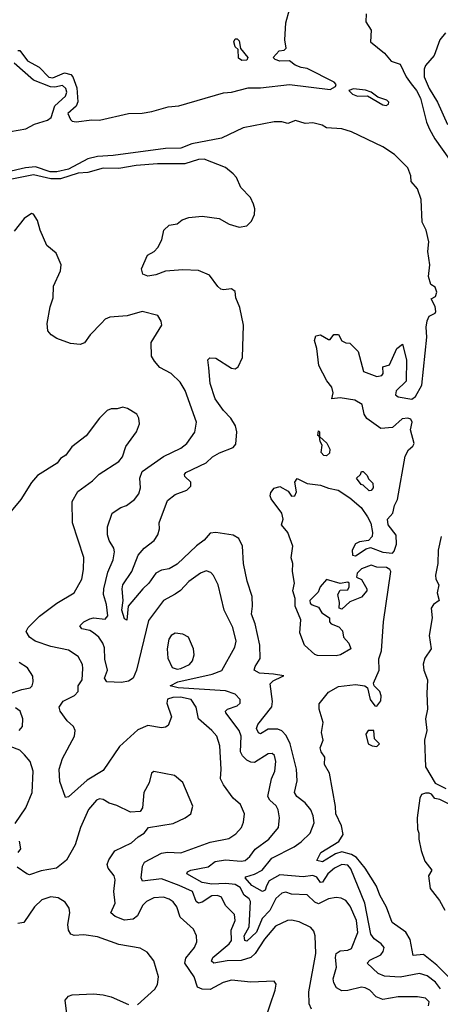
# Model space of a CAD drawing. Extents: x 2087054 to 2277909, y 548907 to 753496.
# Tile 295 of 444: x 2174594 to 2176762, y 689283 to 694360. Entities that reach past the tile are written whole.
import ezdxf

# ---------------------------------------------------------------- set-up
doc = ezdxf.new("R2010")
doc.units = 0

msp = doc.modelspace()

# ---------------------------------------------------------------- linework, layer by layer
at = {"layer": '0CON20XD'}
for points in [[(2174585, 694200), (2174595, 694200), (2174635, 694146.7), (2174695, 694114.4), (2174745, 694062.5), (2174765, 694060), (2174825, 694085.4), (2174856.9, 694076.9), (2174867.1, 694065), (2174888.3, 694008.3), (2174893.3, 693936.7), (2174885.6, 693914.4), (2174841.4, 693875), (2174855, 693844.3), (2174865, 693835.8), (2174885, 693832.9), (2174965, 693843.5), (2175005, 693841.8), (2175154.6, 693875.4), (2175225, 693877.5), (2175275, 693886.5), (2175359.4, 693910.6), (2175415, 693915.3), (2175645, 693982.2), (2175686, 693986), (2175771.7, 694008.3), (2175835, 694007.8), (2175985, 694024.8), (2176195, 693999.1), (2176222.2, 694015), (2176224.4, 694025), (2176215, 694036.9), (2176075, 694108), (2176045, 694112.5), (2176014.3, 694124.3), (2175985, 694146.7), (2175935, 694146), (2175910, 694155), (2175900, 694165), (2175931.7, 694198.3), (2175957, 694203), (2175967, 694213), (2175960, 694255), (2175966.1, 694343.9), (2175985, 694412.5)], [(2176379.3, 694389.3), (2176378.3, 694348.3), (2176406, 694305), (2176402, 694245), (2176475, 694187.1), (2176509.2, 694145), (2176555, 694130), (2176586, 694065), (2176611.7, 694028.3), (2176639.2, 693995), (2176660.1, 693955), (2176691.1, 693831.1), (2176705.8, 693795.8), (2176733.8, 693745), (2176809.1, 693639.1)], [(2176788.4, 694291.6), (2176759.8, 694255), (2176730.3, 694175), (2176686.4, 694123.6), (2176678.6, 694105), (2176679.6, 694065), (2176704.1, 694005), (2176746.9, 693935), (2176799.8, 693819.8)], [(2175738.3, 694148.3), (2175721.7, 694161.7), (2175720, 694205), (2175705, 694220), (2175697.5, 694245), (2175705, 694260), (2175715, 694260), (2175725, 694250), (2175731.7, 694211.7), (2175770, 694165), (2175765, 694150), (2175738.3, 694148.3)], [(2174547.1, 693782.9), (2174625, 693796.2), (2174669.5, 693820.5), (2174738, 693842), (2174755.4, 693855), (2174774.7, 693915.2), (2174829.5, 693965), (2174836.4, 693985), (2174831.5, 694005), (2174815, 694019.5), (2174775, 694010.9), (2174753.1, 694013.1), (2174665, 694048.5), (2174566, 694135)], [(2176482.2, 693917.8), (2176495, 693923.3), (2176497.1, 693935), (2176486.2, 693945), (2176440.8, 693960.8), (2176405, 693985.5), (2176376.4, 693996.4), (2176315, 694002.5), (2176291.2, 693995), (2176309.4, 693975), (2176334.4, 693965.6), (2176386.4, 693966.4), (2176465, 693920.8), (2176482.2, 693917.8)], [(2176321.7, 692398.3), (2176245, 692410), (2176202.5, 692405), (2176210, 692435), (2176203.3, 692465), (2176176.9, 692496.9), (2176135.9, 692575.9), (2176125.7, 692665), (2176113.1, 692705), (2176120, 692730), (2176145, 692733.8), (2176185, 692710), (2176195, 692710), (2176213.9, 692736.1), (2176237, 692737), (2176253.6, 692703.6), (2176275, 692693.3), (2176295, 692692.5), (2176338.3, 692648.3), (2176366.7, 692545), (2176435, 692520), (2176460, 692525), (2176466.7, 692535), (2176465, 692570), (2176499.3, 692580.7), (2176537.5, 692665), (2176567, 692687), (2176588, 692605), (2176586, 692495), (2176534.4, 692445.6), (2176530.8, 692425), (2176544.6, 692414.6), (2176615, 692403.6), (2176633.8, 692416.2), (2176666.7, 692475), (2176692.8, 692722.8), (2176689.1, 692775), (2176695, 692806.7), (2176705, 692831.2), (2176735, 692846.2), (2176738.9, 692855), (2176735, 692880), (2176715, 692920), (2176737.3, 692932.7), (2176744.2, 692955), (2176735, 692980), (2176713.6, 692993.6), (2176701.5, 693035), (2176707.5, 693095), (2176697.5, 693165), (2176702.5, 693215), (2176688.9, 693275), (2176668.6, 693315), (2176663, 693433), (2176645, 693487.5), (2176612.5, 693525), (2176610, 693555), (2176595, 693595.8), (2176525.7, 693665), (2176465, 693704.3), (2176305, 693780.6), (2176255, 693796.2), (2176175, 693802), (2176153.3, 693815), (2176105, 693826.9), (2176065, 693824.5), (2176015, 693839.4), (2175975.8, 693824.2), (2175945, 693833.1), (2175905, 693833.6), (2175745, 693801.7), (2175635, 693748.5), (2175480.8, 693719.2), (2175425, 693697.7), (2175345.9, 693695.9), (2175075, 693659.6), (2174995, 693654.8), (2174945, 693641.7), (2174845, 693588.6), (2174784.9, 693574.9), (2174750.4, 693575), (2174675, 693601.6), (2174624.7, 693595.3), (2174526.9, 693573.1)], [(2176762.3, 689362.3), (2176736.6, 689396.6), (2176695, 689430), (2176655, 689441.1), (2176555, 689423.2), (2176475, 689427.7), (2176441.7, 689441.7), (2176384.3, 689495), (2176398.8, 689511.2), (2176455, 689537.5), (2176467.9, 689555), (2176471.8, 689575), (2176457.9, 689595), (2176421.1, 689621.1), (2176404.5, 689645), (2176373.7, 689805), (2176301.3, 689981.3), (2176285, 690000), (2176255, 690003.3), (2176215.9, 689985), (2176182.5, 689955), (2176155, 689912.2), (2176145, 689911.3), (2176125, 689937.5), (2176105, 689946.3), (2176055, 689939.4), (2175935, 689950.7), (2175879.7, 689920.3), (2175866.5, 689893.5), (2175858.7, 689871.3), (2175845, 689865.3), (2175791.1, 689895), (2175756.5, 689935), (2175760, 689940), (2175805, 689953.5), (2175843.3, 689975), (2175893.7, 690036.3), (2176008.9, 690095), (2176045, 690120.8), (2176091.2, 690165), (2176111.1, 690218.9), (2176106.8, 690255), (2176094.7, 690285), (2176065, 690321.8), (2176021.8, 690355), (2176010.8, 690375), (2176024, 690435), (2176021.3, 690495), (2175988.4, 690625), (2175968.3, 690668.3), (2175945, 690693.4), (2175925, 690701.7), (2175875, 690701.1), (2175835, 690678.1), (2175825, 690682.9), (2175814.6, 690705), (2175820.9, 690725), (2175893.6, 690816.4), (2175896.6, 690843.4), (2175884.4, 690935), (2175900, 690950), (2175947.3, 690972.7), (2175955, 690976.2), (2175902.5, 690985), (2175830.3, 690990.3), (2175803.3, 691005), (2175807.3, 691025), (2175833.5, 691066.5), (2175832.2, 691135), (2175808.2, 691245), (2175788.5, 691295), (2175794.6, 691335), (2175792.3, 691385), (2175766.3, 691465), (2175746.8, 691555), (2175742.2, 691645), (2175723.7, 691683.7), (2175695, 691701), (2175605, 691714.8), (2175575, 691711.2), (2175544.1, 691675.9), (2175505, 691647), (2175405, 691552.4), (2175365, 691527.5), (2175325, 691521.3), (2175295, 691505.4), (2175260.4, 691455), (2175227.9, 691425), (2175153.1, 691335), (2175145.7, 691264.3), (2175135, 691270), (2175120, 691315), (2175127.1, 691365), (2175121.5, 691425), (2175125.6, 691445), (2175172, 691515), (2175205, 691598.1), (2175235.8, 691634.2), (2175287.1, 691675), (2175306.4, 691703.6), (2175314, 691735), (2175312.9, 691765), (2175355, 691880), (2175395, 691911.9), (2175455, 691934.4), (2175475.7, 691955), (2175475.7, 691975), (2175445.6, 692005), (2175443.3, 692015), (2175450.6, 692025), (2175555.7, 692075), (2175587.8, 692105), (2175623.4, 692126.6), (2175695, 692153.5), (2175708.3, 692171.7), (2175712.8, 692235), (2175706.5, 692265), (2175681.8, 692305), (2175644, 692345), (2175602.1, 692405), (2175575.6, 692484.4), (2175569.4, 692565), (2175563.8, 692605), (2175574.2, 692615.8), (2175605, 692614.3), (2175685, 692562.9), (2175705, 692559.2), (2175719.7, 692570.3), (2175741.7, 692618.3), (2175748.2, 692785), (2175728.8, 692875), (2175708.5, 692925), (2175705, 692958), (2175685, 692972.2), (2175645, 692966.9), (2175630.7, 692970.7), (2175614.5, 692984.5), (2175573.1, 693043.1), (2175515, 693065.9), (2175435, 693070.5), (2175345, 693063.4), (2175295, 693044.3), (2175255, 693037.1), (2175228, 693048), (2175221.2, 693075), (2175253.3, 693145), (2175286.7, 693165), (2175306.7, 693185), (2175326.7, 693225), (2175336.7, 693275), (2175365, 693300), (2175405, 693307.5), (2175431.7, 693328.3), (2175465, 693340), (2175535, 693347.1), (2175622.5, 693335), (2175673.3, 693305), (2175725, 693289.2), (2175765, 693296.2), (2175789.4, 693320.6), (2175804, 693355), (2175805.7, 693385), (2175798.3, 693408.3), (2175783.2, 693443.2), (2175734.2, 693495), (2175710.8, 693545), (2175695, 693564), (2175655, 693597.5), (2175545, 693640.4), (2175515, 693638.5), (2175445, 693617.1), (2175305, 693615.6), (2175195, 693607.7), (2175105, 693593.1), (2175025, 693593.5), (2174945, 693571.8), (2174895, 693568.5), (2174805, 693538.5), (2174755, 693539.4), (2174665, 693560.1), (2174545, 693535.4)], [(2175725.4, 690695.4), (2175656.2, 690785), (2175655.6, 690795), (2175665.8, 690804.2), (2175715, 690822), (2175730, 690835), (2175731.1, 690855), (2175705, 690882.7), (2175655, 690899.5), (2175410, 690915), (2175370, 690925), (2175408.6, 690945), (2175585.7, 690984.3), (2175635.7, 691004.3), (2175702.5, 691125), (2175710.5, 691155), (2175692.7, 691225), (2175648.7, 691315), (2175616.4, 691445), (2175593.2, 691493.2), (2175579.1, 691509.1), (2175555, 691517.1), (2175526.2, 691505), (2175465, 691462.9), (2175423.2, 691416.8), (2175395, 691398), (2175335.9, 691364.1), (2175257.9, 691262.1), (2175196.8, 691005), (2175178.2, 690965), (2175155, 690949.6), (2175118, 690942), (2175043.9, 690945), (2175031.6, 690965), (2175046.1, 691005), (2175032.6, 691062.6), (2175030.9, 691120.9), (2175022.5, 691145), (2175001.8, 691175), (2174975, 691197.6), (2174955, 691209.5), (2174915, 691219.6), (2174904.5, 691235), (2174925.4, 691255), (2174955, 691271), (2174975.2, 691274.8), (2175035, 691268.8), (2175048.5, 691285), (2175042, 691345), (2175026.5, 691395), (2175027.8, 691425), (2175048.5, 691511.5), (2175076.6, 691575), (2175082.8, 691615), (2175079.6, 691635), (2175054.6, 691675), (2175047, 691703), (2175046.7, 691745), (2175070.8, 691815), (2175115, 691844.4), (2175145, 691854.2), (2175185, 691885.6), (2175208.9, 691915), (2175216.6, 691945), (2175213.8, 691995), (2175225, 692029.4), (2175335, 692106.5), (2175425, 692150.5), (2175455.3, 692174.7), (2175496.9, 692233.1), (2175504.6, 692285), (2175446.9, 692446.9), (2175420.6, 692490.6), (2175374.5, 692534.5), (2175316.8, 692566.8), (2175288.3, 692598.3), (2175274, 692625), (2175272.5, 692695), (2175326, 692785), (2175323.3, 692805), (2175306.7, 692835), (2175225, 692855.7), (2175148, 692832), (2175058.8, 692825), (2175034.3, 692815), (2175015.3, 692794.7), (2174956.4, 692735), (2174927.3, 692692.7), (2174905.6, 692684.4), (2174855, 692690.5), (2174785, 692716.4), (2174756.7, 692735), (2174739.3, 692755), (2174736.2, 692793.8), (2174750.9, 692879.1), (2174765.8, 692925.8), (2174768.6, 692985), (2174804.2, 693065), (2174808.6, 693095), (2174782, 693155), (2174734, 693195), (2174698.8, 693275), (2174686.2, 693325), (2174665, 693357.5), (2174655, 693360), (2174616.7, 693335), (2174565, 693268.8)], [(2176098.6, 689258.6), (2176086.7, 689285), (2176083.5, 689346.5), (2176121.1, 689545), (2176116.6, 689636.6), (2176109.7, 689659.7), (2176095, 689678.9), (2176035, 689708), (2175995, 689716.7), (2175975, 689714.6), (2175912.3, 689685), (2175855, 689618), (2175807.4, 689545), (2175785, 689524.8), (2175735, 689509.5), (2175663.4, 689506.6), (2175594.8, 689494.8), (2175582.1, 689505), (2175589.6, 689525), (2175673.2, 689595), (2175685, 689611.9), (2175684.8, 689665), (2175704.6, 689715), (2175701.8, 689745), (2175655, 689793.1), (2175635, 689835.4), (2175613.5, 689843.5), (2175585, 689842.4), (2175535, 689810), (2175514.8, 689804.8), (2175503.3, 689813.3), (2175485, 689865.3), (2175416.1, 689896.1), (2175325, 689930.2), (2175227.1, 689917.1), (2175220, 689935), (2175227.7, 689995), (2175236.7, 690015), (2175325, 690061.7), (2175355, 690067.3), (2175425, 690064.1), (2175575, 690119.1), (2175671.5, 690138.5), (2175707.4, 690162.6), (2175736.9, 690195), (2175748.3, 690221.7), (2175753.5, 690265), (2175732.2, 690312.2), (2175695, 690345.8), (2175644.4, 690415), (2175629.4, 690445), (2175632.7, 690495), (2175626.2, 690615), (2175609.5, 690665), (2175585, 690694.4), (2175515.6, 690755), (2175504.4, 690815), (2175477.1, 690855), (2175423, 690867), (2175383.3, 690865), (2175356, 690856), (2175352.5, 690835), (2175375.6, 690765), (2175359.1, 690720.9), (2175345, 690711.5), (2175325, 690708.8), (2175255, 690720.9), (2175202.2, 690697.7), (2175108.2, 690611.8), (2175025, 690488.9), (2174941.8, 690438.2), (2174845, 690353.3), (2174829.3, 690349.3), (2174801.2, 690431.2), (2174798, 690495), (2174815, 690549.4), (2174876.2, 690665), (2174879.5, 690695), (2174870.6, 690715), (2174839.5, 690745), (2174802.9, 690795), (2174797.7, 690815), (2174818.9, 690845), (2174877.1, 690875), (2174896, 690895), (2174895.8, 690925), (2174916.5, 690955), (2174919.5, 691015), (2174917.8, 691035), (2174896, 691076), (2174845, 691108.5), (2174755, 691127.4), (2174674.4, 691155), (2174644.5, 691175), (2174628.2, 691205), (2174636.9, 691225), (2174696.1, 691283.9), (2174785, 691350.5), (2174875, 691404.2), (2174914.4, 691475), (2174923.5, 691525), (2174924.3, 691585.7), (2174866.7, 691765), (2174864.5, 691875), (2174893, 691927), (2174968.8, 691981.2), (2175003.8, 692016.2), (2175105, 692081.1), (2175124.3, 692105), (2175141.1, 692158.9), (2175196, 692235), (2175212, 692275), (2175208.8, 692305), (2175197.5, 692325), (2175150, 692355), (2175125, 692362.5), (2175096.1, 692353.9), (2175065, 692353.8), (2175045, 692343.8), (2175005, 692304.2), (2174936.8, 692213.2), (2174862.4, 692157.6), (2174831.4, 692115), (2174803.7, 692096.3), (2174787.6, 692072.4), (2174685, 692008.8), (2174655, 691973.8), (2174600, 691885), (2174532.5, 691805)], [(2176803.4, 689425), (2176743.9, 689483.9), (2176675, 689538.9), (2176622, 689535), (2176606.2, 689616.2), (2176585, 689654.6), (2176513.8, 689705), (2176485, 689783.8), (2176449.5, 689845), (2176432.8, 689892.8), (2176374.8, 689984.8), (2176329.9, 690039.9), (2176305, 690055.2), (2176255, 690069), (2176221.7, 690058.3), (2176155, 690017.3), (2176126, 690025), (2176146.7, 690065), (2176238.3, 690121.7), (2176261.4, 690158.6), (2176253.2, 690203.2), (2176223.6, 690265), (2176222.1, 690302.1), (2176190, 690475), (2176165, 690520), (2176166.4, 690556.4), (2176147.5, 690585), (2176143.3, 690605), (2176157.5, 690645), (2176150, 690685), (2176157.5, 690735), (2176137.5, 690805), (2176138.3, 690831.7), (2176185, 690892.5), (2176237.9, 690922.1), (2176325, 690930.9), (2176372.5, 690925), (2176386.2, 690915), (2176400, 690855), (2176425, 690822.5), (2176435, 690820), (2176455, 690847.5), (2176456.9, 690873.1), (2176450.6, 690895), (2176421.4, 690925), (2176417.9, 690937.9), (2176447.1, 691005), (2176445.7, 691064.3), (2176458.9, 691105), (2176468.5, 691255), (2176507.5, 691515), (2176502.5, 691525), (2176484.4, 691535.6), (2176435, 691536.9), (2176405, 691547.5), (2176355, 691527.5), (2176334.2, 691505), (2176330, 691485), (2176355, 691472.5), (2176383.3, 691425), (2176382.5, 691415), (2176355, 691382.5), (2176295, 691357.5), (2176255, 691320), (2176240, 691325), (2176242.5, 691355), (2176233.6, 691396.4), (2176245, 691417.5), (2176285, 691420), (2176292.5, 691435), (2176292.5, 691455), (2176285, 691458.8), (2176245, 691453.3), (2176175, 691472.5), (2176143.3, 691435), (2176131.7, 691408.3), (2176090, 691365), (2176091.7, 691351.7), (2176101.7, 691341.7), (2176135, 691330), (2176151.7, 691301.7), (2176190, 691275), (2176190, 691255), (2176200, 691245), (2176238.3, 691228.3), (2176258.3, 691208.3), (2176262.5, 691175), (2176290, 691145), (2176300, 691115), (2176247.5, 691085), (2176225, 691080), (2176128.3, 691081.7), (2176115, 691086.7), (2176062.5, 691135), (2176038.3, 691198.3), (2176042.5, 691265), (2176013.3, 691335), (2176013.3, 691375), (2176002, 691415), (2176010, 691455), (2176000.8, 691515), (2176002, 691555), (2175994, 691585), (2176002, 691645), (2175975.7, 691715.7), (2175944.2, 691754.2), (2175951.2, 691785), (2175945.8, 691815.8), (2175889.7, 691889.7), (2175884.2, 691905), (2175887.9, 691922.1), (2175905.7, 691944.3), (2175935, 691952.5), (2175978.1, 691928.1), (2175995, 691903.3), (2176012.5, 691905), (2176020, 691925), (2176012.5, 691975), (2176025, 691993.3), (2176075, 691968.8), (2176145, 691960), (2176185, 691944.2), (2176235, 691934), (2176296.2, 691895), (2176353.3, 691845), (2176386.1, 691796.1), (2176403.8, 691763.8), (2176413.3, 691715), (2176410, 691695), (2176392.5, 691675), (2176345, 691668), (2176325, 691656.2), (2176308, 691625), (2176308.8, 691598.8), (2176325, 691596), (2176379.6, 691630.4), (2176402.5, 691637.5), (2176465, 691614.4), (2176515, 691608.1), (2176525, 691620), (2176535.9, 691655), (2176535, 691702.5), (2176493.8, 691755), (2176489.2, 691785), (2176517.8, 691815), (2176525.7, 691854.3), (2176541.9, 691885), (2176581.7, 692108.3), (2176597.5, 692142.5), (2176620, 692160), (2176626.9, 692175), (2176608.1, 692245), (2176617.1, 692285), (2176609.5, 692299.5), (2176595, 692305.6), (2176565, 692302.2), (2176515, 692257.1), (2176455, 692252), (2176383.4, 692303.4), (2176369.2, 692325), (2176359.2, 692375), (2176321.7, 692398.3)], [(2176175, 692110), (2176161.7, 692111.7), (2176148.3, 692128.3), (2176152.5, 692165), (2176142.5, 692185), (2176140, 692210), (2176130, 692215), (2176135, 692240), (2176140, 692235), (2176140, 692210), (2176176.4, 692176.4), (2176192.5, 692145), (2176190, 692125), (2176175, 692110)], [(2176395, 691930), (2176365, 691960), (2176353.6, 691963.6), (2176330, 691995), (2176350, 692015), (2176355, 692030), (2176365, 692030), (2176385, 692010), (2176391.7, 691991.7), (2176415, 691970), (2176416.7, 691945), (2176405, 691932.5), (2176395, 691930)], [(2176767.1, 691695), (2176751.1, 691625), (2176750, 691555), (2176736.9, 691495), (2176738.6, 691475), (2176754, 691445), (2176745.8, 691405), (2176756.7, 691365), (2176727.1, 691345), (2176714.6, 691325), (2176720.4, 691275), (2176704.7, 691185), (2176714.2, 691115), (2176681.7, 691068.3), (2176673, 691037), (2176676.6, 691005), (2176695.4, 690955), (2176693.2, 690885), (2176696.2, 690805), (2176685.4, 690755), (2176691.8, 690695), (2176680.9, 690645), (2176686.4, 690506.4), (2176735, 690423.3), (2176790, 690395)], [(2175405, 691010), (2175425, 691013.8), (2175468.8, 691035), (2175485, 691053.8), (2175492.5, 691085), (2175490, 691115), (2175464, 691175), (2175435, 691191.4), (2175395, 691196.7), (2175374, 691185), (2175363.1, 691165), (2175354.5, 691115), (2175357.6, 691067.6), (2175379.7, 691019.7), (2175405, 691010)], [(2174535, 690881.2), (2174605, 690906.2), (2174648.6, 690915), (2174658.1, 690925), (2174662.9, 690945), (2174661.4, 690975), (2174635, 691018.1), (2174591.2, 691045)], [(2174592, 690695), (2174608, 690715), (2174609.4, 690755), (2174595.7, 690795), (2174572.1, 690812.1)], [(2176701.5, 689275), (2176704.4, 689295), (2176685.8, 689315), (2176645, 689321.5), (2176545, 689322.2), (2176465, 689307.3), (2176431.5, 689321.5), (2176398.6, 689355), (2176375, 689368.5), (2176355, 689371.5), (2176285, 689354), (2176255, 689352.5), (2176227.1, 689367.1), (2176212.8, 689392.8), (2176210, 689415), (2176226.2, 689475), (2176221.4, 689525), (2176225.8, 689544.2), (2176245, 689558.4), (2176285, 689561.7), (2176305, 689570), (2176336.9, 689653.1), (2176330.7, 689715), (2176298.1, 689788.1), (2176275, 689817.9), (2176250.4, 689830.4), (2176225, 689833.3), (2176185, 689826), (2176135, 689801.4), (2176115, 689810.3), (2176075, 689846.6), (2175995, 689851.2), (2175965, 689860.5), (2175945, 689856.7), (2175915, 689827.5), (2175883.8, 689766.2), (2175843.4, 689725), (2175815, 689654.8), (2175765, 689608.7), (2175755, 689611.8), (2175751.5, 689635), (2175777.6, 689682.4), (2175782.9, 689812.9), (2175776.1, 689826.1), (2175751.8, 689845), (2175729.7, 689885), (2175705, 689900.7), (2175656, 689906), (2175585, 689902.2), (2175535, 689911.7), (2175455.8, 689955), (2175458.6, 689965), (2175476.4, 689973.6), (2175565, 689991.1), (2175600.7, 690019.3), (2175655, 690027.5), (2175735, 690020.6), (2175755.5, 690024.5), (2175780.4, 690045), (2175807.7, 690082.3), (2175878.8, 690135), (2175928.2, 690195), (2175933.8, 690245), (2175926.1, 690285), (2175915.7, 690305.7), (2175883.6, 690335), (2175872.2, 690355), (2175891.8, 690445), (2175908.8, 690485), (2175913.6, 690535), (2175906.5, 690565), (2175895, 690576.5), (2175875, 690574.5), (2175805, 690529.2), (2175785, 690530.8), (2175765, 690541.4), (2175743.2, 690563.2), (2175732, 690585), (2175735.2, 690665), (2175725.4, 690695.4)], [(2176435, 690612), (2176448.8, 690625), (2176422.3, 690652.3), (2176420, 690695), (2176390, 690695), (2176377.5, 690675), (2176390, 690625), (2176410, 690615), (2176435, 690612)], [(2174571.4, 690215), (2174625, 690295.8), (2174657.5, 690375), (2174662.9, 690485), (2174647.5, 690535), (2174619.6, 690569.6), (2174595, 690592.5), (2174545, 690612.9)], [(2175859.2, 689205), (2175911.4, 689355), (2175916.1, 689386.1), (2175905, 689402.5), (2175785, 689396.5), (2175685, 689407.5), (2175642, 689395), (2175575, 689360), (2175535, 689360.4), (2175511.3, 689371.3), (2175493.8, 689425), (2175445.3, 689495), (2175450, 689520), (2175495.5, 689575), (2175506.7, 689605), (2175505.6, 689635), (2175490.6, 689670.6), (2175421.7, 689731.7), (2175403.2, 689785), (2175385, 689810.9), (2175365.2, 689825.2), (2175335, 689834.8), (2175285, 689832.5), (2175246.9, 689813.1), (2175227.8, 689792.2), (2175200.6, 689739.4), (2175178.8, 689721.2), (2175135, 689715.9), (2175085.8, 689735), (2175063.8, 689755), (2175086, 689804), (2175080, 689865), (2175086.9, 689925), (2175081.1, 689945), (2175050.4, 689985), (2175044.1, 690004.1), (2175052.6, 690027.4), (2175085, 690073.3), (2175170, 690115), (2175205, 690147.1), (2175236, 690165), (2175257.5, 690195), (2175385, 690214.4), (2175446.5, 690243.5), (2175476, 690265), (2175485.7, 690305), (2175435, 690426.2), (2175391.7, 690461.7), (2175285, 690483.3), (2175273.8, 690475), (2175262, 690425), (2175234, 690375), (2175227.1, 690295), (2175215, 690276.7), (2175165, 690273.8), (2175095, 690308.6), (2175055, 690320), (2175025, 690339.4), (2175005, 690341.5), (2174989.2, 690335), (2174948, 690288), (2174906.7, 690195), (2174879.4, 690105), (2174834.7, 690025.3), (2174784, 689985), (2174705, 689970.4), (2174645, 689951.2), (2174630, 689955), (2174580.7, 689990.7)], [(2176815, 690311.2), (2176759.5, 690339.5), (2176734, 690344), (2176716.2, 690366.2), (2176705, 690371.2), (2176685, 690372), (2176665.8, 690364.2), (2176656, 690345), (2176642.2, 690245), (2176644.4, 690185), (2176652, 690165), (2176651.2, 690135), (2176662.5, 690075), (2176681.7, 690021.7), (2176718.8, 689975), (2176700.8, 689945), (2176710, 689880), (2176757.7, 689817.7), (2176785, 689768.9)], [(2174585.8, 690065), (2174600, 690085), (2174593.4, 690123.4)], [(2175200.7, 689279.3), (2175289.7, 689360.3), (2175304.3, 689385.7), (2175310, 689425), (2175285, 689506.2), (2175251.7, 689551.7), (2175215, 689573.1), (2175105, 689590.6), (2174995, 689630.6), (2174925, 689641.2), (2174875, 689638), (2174856.9, 689645), (2174845.4, 689665), (2174841.8, 689695), (2174851.9, 689755), (2174848.3, 689778.3), (2174828.7, 689808.7), (2174792, 689832), (2174755, 689836.1), (2174707.9, 689822.1), (2174670, 689785), (2174616, 689704), (2174585, 689700)], [(2174842.3, 689192.3), (2174829.2, 689305), (2174845, 689324.2), (2174865, 689331.1), (2174975, 689336.2), (2175025, 689332.5), (2175065, 689322.1), (2175155, 689282.5)]]:
    msp.add_lwpolyline(points, dxfattribs=at)

doc.saveas('drawing.dxf')
